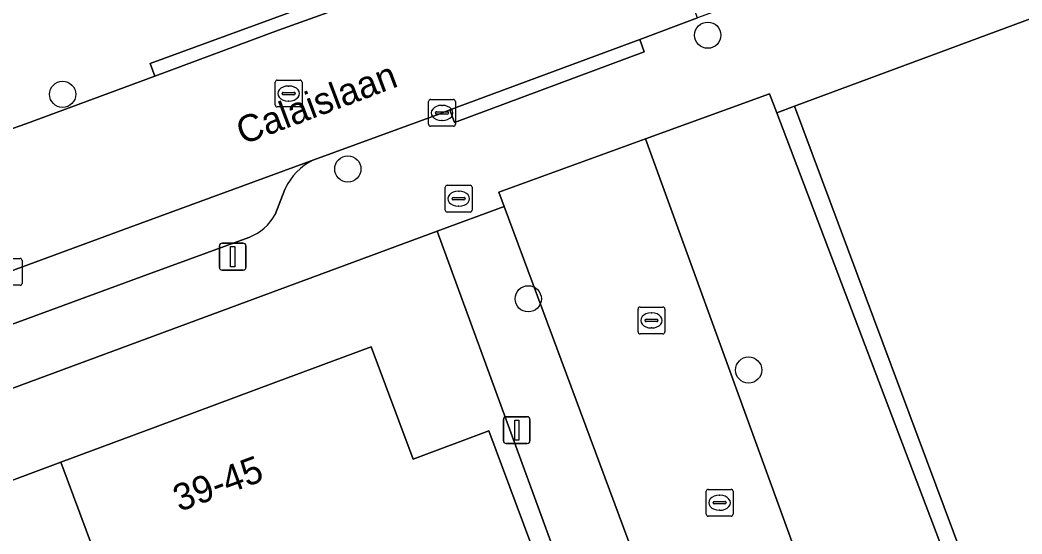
# Model space of a CAD drawing. Extents: x 158472 to 159562, y 388525 to 389606.
# Drawn here: x 159134.37 to 159171.7, y 388695.1 to 388714.26 of the extents above; entities that cross this region are included whole.
import ezdxf

# ---------------------------------------------------------------- set-up
doc = ezdxf.new("R2010")
doc.units = 0
for name, color, linetype in [('IMGEO_Boom', 7, 'Continuous'), ('IMGEO_Brandkraan', 7, 'Continuous'), ('IMGEO_Erf', 7, 'Continuous'), ('IMGEO_Kolk', 7, 'Continuous'), ('IMGEO_Lichtmast', 7, 'Continuous'), ('IMGEO_Openbare_ruimte_label', 7, 'Continuous'), ('IMGEO_Pand', 7, 'Continuous'), ('IMGEO_Pand_nummerreeks', 7, 'Continuous'), ('IMGEO_Parkeervlak_open', 7, 'Continuous'), ('IMGEO_Rijbaan_lokaal_open', 7, 'Continuous'), ('IMGEO_Rioolput', 7, 'Continuous'), ('IMGEO_Voetpad_open', 7, 'Continuous')]:
    doc.layers.add(name, color=color, linetype=linetype)

msp = doc.modelspace()

# ---------------------------------------------------------------- linework, layer by layer
at = {"layer": 'IMGEO_Boom'}
for centre in [(159159.992, 388713.693), (159135.956, 388711.489), (159146.582, 388708.705), (159153.304, 388703.865), (159161.516, 388701.21)]:
    msp.add_circle(centre, 0.489, dxfattribs=at)
at = {"layer": 'IMGEO_Brandkraan'}
for p, q in [((159150.213, 388707.173), (159150.213, 388708.025)), ((159150.288, 388708.099), (159151.14, 388708.099)), ((159151.214, 388708.025), (159151.214, 388707.173)), ((159150.472, 388707.593), (159150.472, 388707.605)), ((159150.515, 388707.642), (159150.913, 388707.642)), ((159150.701, 388707.879), (159150.726, 388707.879)), ((159150.956, 388707.605), (159150.956, 388707.593)), ((159150.91, 388707.556), (159150.512, 388707.556)), ((159150.724, 388707.319), (159150.699, 388707.319)), ((159151.14, 388707.099), (159150.288, 388707.099))]:
    msp.add_line(p, q, dxfattribs=at)
for points in [[(159150.213, 388707.173), (159150.213, 388708.025)], [(159150.288, 388708.099), (159151.14, 388708.099)], [(159151.214, 388708.025), (159151.214, 388707.173)], [(159151.14, 388707.099), (159150.288, 388707.099)]]:
    msp.add_lwpolyline(points, dxfattribs=at)
for centre, radius, start, end in [((159150.29, 388708.023), 0.0765, 91.552, 178.448), ((159150.29, 388708.023), 0.0765, 91.552, 178.448), ((159151.138, 388708.023), 0.0765, 1.552, 88.448), ((159151.138, 388708.023), 0.0765, 1.552, 88.448), ((159150.512, 388707.602), 0.0403, 85.8775, 175.7526), ((159150.917, 388707.604), 0.0386, 1.7309, 96.639), ((159150.509, 388707.592), 0.0366, 178.938, 274.7102), ((159150.913, 388707.599), 0.043, 264.8664, 352.4533), ((159150.29, 388707.175), 0.0765, 181.552, 268.448), ((159150.29, 388707.175), 0.0765, 181.552, 268.448), ((159151.138, 388707.175), 0.0765, 271.552, 358.448), ((159151.138, 388707.175), 0.0765, 271.552, 358.448)]:
    msp.add_arc(centre, radius, start, end, dxfattribs=at)
for centre, major_axis, ratio, start_param, end_param in [((159150.7, 388707.599), (-0.387, 0.002), 0.722429, 4.712389, 7.853982), ((159150.725, 388707.599), (-0.39, 0.002), 0.717154, 1.570796, 4.712389)]:
    msp.add_ellipse(centre, major_axis=major_axis, ratio=ratio, start_param=start_param, end_param=end_param, dxfattribs=at)
at = {"layer": 'IMGEO_Erf'}
for points in [[(159181.635, 388717.879), (159163.229, 388711.048), (159170.115, 388692.571), (159167.562, 388691.57), (159178.36, 388662.511)], [(159156.659, 388687.942), (159149.911, 388706.384), (159095.68, 388686.316)], [(159124.631, 388693.583), (159130.261, 388695.678), (159135.89, 388697.773), (159139.398, 388699.078), (159143.898, 388700.753), (159147.454, 388702.076), (159149.012, 388697.888), (159151.842, 388698.941), (159156.024, 388687.706)]]:
    msp.add_lwpolyline(points, dxfattribs=at)
at = {"layer": 'IMGEO_Kolk'}
for p, q in [((159149.591, 388710.371), (159149.591, 388711.223)), ((159149.666, 388711.297), (159150.518, 388711.297)), ((159150.079, 388711.077), (159150.104, 388711.077)), ((159150.592, 388711.223), (159150.592, 388710.371)), ((159149.85, 388710.791), (159149.85, 388710.803)), ((159150.288, 388710.754), (159149.89, 388710.754)), ((159149.893, 388710.84), (159150.291, 388710.84)), ((159150.334, 388710.803), (159150.334, 388710.791)), ((159150.518, 388710.297), (159149.666, 388710.297)), ((159150.102, 388710.517), (159150.077, 388710.517)), ((159133.517, 388705.368), (159134.369, 388705.368)), ((159134.443, 388705.294), (159134.443, 388704.442)), ((159134.369, 388704.368), (159133.517, 388704.368)), ((159157.471, 388703.558), (159158.323, 388703.558)), ((159157.396, 388702.632), (159157.396, 388703.484)), ((159157.884, 388703.338), (159157.909, 388703.338)), ((159158.397, 388703.484), (159158.397, 388702.632)), ((159157.655, 388703.052), (159157.655, 388703.064)), ((159158.093, 388703.015), (159157.695, 388703.015)), ((159157.698, 388703.101), (159158.096, 388703.101)), ((159157.907, 388702.778), (159157.882, 388702.778)), ((159158.139, 388703.064), (159158.139, 388703.052)), ((159158.323, 388702.558), (159157.471, 388702.558)), ((159159.934, 388695.836), (159159.934, 388696.688)), ((159160.009, 388696.762), (159160.861, 388696.762)), ((159160.422, 388696.542), (159160.447, 388696.542)), ((159160.935, 388696.688), (159160.935, 388695.836)), ((159160.193, 388696.256), (159160.193, 388696.268)), ((159160.631, 388696.219), (159160.233, 388696.219)), ((159160.236, 388696.305), (159160.634, 388696.305)), ((159160.677, 388696.268), (159160.677, 388696.256)), ((159160.861, 388695.762), (159160.009, 388695.762)), ((159160.445, 388695.982), (159160.42, 388695.982))]:
    msp.add_line(p, q, dxfattribs=at)
for points in [[(159149.591, 388710.371), (159149.591, 388711.223)], [(159149.666, 388711.297), (159150.518, 388711.297)], [(159150.592, 388711.223), (159150.592, 388710.371)], [(159150.518, 388710.297), (159149.666, 388710.297)], [(159133.517, 388705.368), (159134.369, 388705.368)], [(159134.443, 388705.294), (159134.443, 388704.442)], [(159134.369, 388704.368), (159133.517, 388704.368)], [(159157.471, 388703.558), (159158.323, 388703.558)], [(159157.396, 388702.632), (159157.396, 388703.484)], [(159158.397, 388703.484), (159158.397, 388702.632)], [(159158.323, 388702.558), (159157.471, 388702.558)], [(159159.934, 388695.836), (159159.934, 388696.688)], [(159160.009, 388696.762), (159160.861, 388696.762)], [(159160.935, 388696.688), (159160.935, 388695.836)], [(159160.861, 388695.762), (159160.009, 388695.762)]]:
    msp.add_lwpolyline(points, dxfattribs=at)
for centre, radius, start, end in [((159149.668, 388711.221), 0.0765, 91.552, 178.448), ((159149.668, 388711.221), 0.0765, 91.552, 178.448), ((159150.516, 388711.221), 0.0765, 1.552, 88.448), ((159150.516, 388711.221), 0.0765, 1.552, 88.448), ((159149.89, 388710.8), 0.0403, 85.8775, 175.7526), ((159149.887, 388710.79), 0.0366, 178.938, 274.7102), ((159150.291, 388710.797), 0.043, 264.8664, 352.4533), ((159150.295, 388710.802), 0.0386, 1.7309, 96.639), ((159149.668, 388710.373), 0.0765, 181.552, 268.448), ((159149.668, 388710.373), 0.0765, 181.552, 268.448), ((159150.516, 388710.373), 0.0765, 271.552, 358.448), ((159150.516, 388710.373), 0.0765, 271.552, 358.448), ((159134.367, 388705.292), 0.0765, 1.552, 88.448), ((159134.367, 388705.292), 0.0765, 1.552, 88.448), ((159134.367, 388704.444), 0.0765, 271.552, 358.448), ((159134.367, 388704.444), 0.0765, 271.552, 358.448), ((159157.473, 388703.482), 0.0765, 91.552, 178.448), ((159157.473, 388703.482), 0.0765, 91.552, 178.448), ((159158.321, 388703.482), 0.0765, 1.552, 88.448), ((159158.321, 388703.482), 0.0765, 1.552, 88.448), ((159157.695, 388703.061), 0.0403, 85.8775, 175.7526), ((159157.692, 388703.051), 0.0366, 178.938, 274.7102), ((159158.096, 388703.058), 0.043, 264.8664, 352.4533), ((159158.1, 388703.063), 0.0386, 1.7309, 96.639), ((159157.473, 388702.634), 0.0765, 181.552, 268.448), ((159157.473, 388702.634), 0.0765, 181.552, 268.448), ((159158.321, 388702.634), 0.0765, 271.552, 358.448), ((159158.321, 388702.634), 0.0765, 271.552, 358.448), ((159160.011, 388696.686), 0.0765, 91.552, 178.448), ((159160.011, 388696.686), 0.0765, 91.552, 178.448), ((159160.859, 388696.686), 0.0765, 1.552, 88.448), ((159160.859, 388696.686), 0.0765, 1.552, 88.448), ((159160.233, 388696.265), 0.0403, 85.8775, 175.7526), ((159160.23, 388696.255), 0.0366, 178.938, 274.7102), ((159160.634, 388696.262), 0.043, 264.8664, 352.4533), ((159160.638, 388696.267), 0.0386, 1.7309, 96.639), ((159160.011, 388695.838), 0.0765, 181.552, 268.448), ((159160.011, 388695.838), 0.0765, 181.552, 268.448), ((159160.859, 388695.838), 0.0765, 271.552, 358.448), ((159160.859, 388695.838), 0.0765, 271.552, 358.448)]:
    msp.add_arc(centre, radius, start, end, dxfattribs=at)
for centre, major_axis, ratio, start_param, end_param in [((159150.078, 388710.797), (-0.387, 0.002), 0.722429, 4.712389, 7.853982), ((159150.103, 388710.797), (-0.39, 0.002), 0.717154, 1.570796, 4.712389), ((159157.883, 388703.058), (-0.387, 0.002), 0.722429, 4.712389, 7.853982), ((159157.908, 388703.058), (-0.39, 0.002), 0.717154, 1.570796, 4.712389), ((159160.421, 388696.262), (-0.387, 0.002), 0.722429, 4.712389, 7.853982), ((159160.446, 388696.262), (-0.39, 0.002), 0.717154, 1.570796, 4.712389)]:
    msp.add_ellipse(centre, major_axis=major_axis, ratio=ratio, start_param=start_param, end_param=end_param, dxfattribs=at)
at = {"layer": 'IMGEO_Lichtmast'}
for p, q in [((159141.797, 388705.038), (159141.797, 388705.838)), ((159141.797, 388705.838), (159141.797, 388705.038)), ((159141.897, 388705.938), (159142.687, 388705.938)), ((159142.687, 388705.938), (159141.897, 388705.938)), ((159142.787, 388705.838), (159142.787, 388705.038)), ((159142.787, 388705.038), (159142.787, 388705.838)), ((159142.687, 388704.938), (159141.897, 388704.938)), ((159141.897, 388704.938), (159142.687, 388704.938)), ((159152.48, 388699.47), (159153.27, 388699.47)), ((159153.27, 388699.47), (159152.48, 388699.47)), ((159152.38, 388698.57), (159152.38, 388699.37)), ((159152.38, 388699.37), (159152.38, 388698.57)), ((159153.37, 388699.37), (159153.37, 388698.57)), ((159153.37, 388698.57), (159153.37, 388699.37)), ((159153.27, 388698.47), (159152.48, 388698.47)), ((159152.48, 388698.47), (159153.27, 388698.47))]:
    msp.add_line(p, q, dxfattribs=at)
for points in [[(159142.217, 388705.813), (159142.367, 388705.813), (159142.367, 388705.063), (159142.217, 388705.063), (159142.217, 388705.813)], [(159152.8, 388699.345), (159152.95, 388699.345), (159152.95, 388698.595), (159152.8, 388698.595), (159152.8, 388699.345)]]:
    msp.add_lwpolyline(points, dxfattribs=at)
for centre, start, end in [((159141.897, 388705.838), 90, 180), ((159141.897, 388705.838), 90, 180), ((159142.687, 388705.838), 0, 90), ((159142.687, 388705.838), 360, 90), ((159141.897, 388705.038), 180, 270), ((159141.897, 388705.038), 180, 270), ((159142.687, 388705.038), 270, 0), ((159142.687, 388705.038), 270, 0), ((159152.48, 388699.37), 90, 180), ((159152.48, 388699.37), 90, 180), ((159153.27, 388699.37), 0, 90), ((159153.27, 388699.37), 360, 90), ((159152.48, 388698.57), 180, 270), ((159152.48, 388698.57), 180, 270), ((159153.27, 388698.57), 270, 0), ((159153.27, 388698.57), 270, 0)]:
    msp.add_arc(centre, 0.1, start, end, dxfattribs=at)
at = {"layer": 'IMGEO_Pand'}
for points in [[(159138.996, 388689.432), (159139.516, 388688.034), (159151.013, 388692.312), (159153.128, 388686.628), (159156.024, 388687.706), (159151.842, 388698.941), (159149.012, 388697.888), (159147.454, 388702.076), (159143.898, 388700.753), (159139.398, 388699.078), (159135.89, 388697.773)], [(159138.996, 388689.432), (159135.89, 388697.773), (159130.261, 388695.678), (159135.974, 388680.324), (159137.502, 388680.892), (159135.429, 388686.46), (159137.521, 388687.239), (159136.984, 388688.684)]]:
    msp.add_lwpolyline(points, close=True, dxfattribs=at)
at = {"layer": 'IMGEO_Parkeervlak_open'}
msp.add_lwpolyline([(159162.564, 388710.794), (159162.564, 388710.795), (159162.292, 388711.51), (159157.674, 388709.832), (159164.173, 388691.944), (159169.019, 388693.815)], close=True, dxfattribs=at)
for points in [[(159145.31, 388709.044), (159138.476, 388706.537), (159123.494, 388701.022), (159124.146, 388699.261), (159139.124, 388704.774), (159142.893, 388706.156)], [(159143.879, 388707.013), (159144.237, 388707.945)]]:
    msp.add_lwpolyline(points, dxfattribs=at)
for centre, radius, start, end in [((159146.254, 388707.049), 2.207, 115.3274, 156.0443), ((159142.26, 388707.879), 1.836, 290.1543, 331.838)]:
    msp.add_arc(centre, radius, start, end, dxfattribs=at)
at = {"layer": 'IMGEO_Rijbaan_lokaal_open'}
for points in [[(159150.006, 388710.766), (159150.389, 388710.909), (159157.459, 388713.538), (159159.611, 388714.339), (159157.871, 388718.963), (159153.26, 388717.228), (159150.038, 388716.062), (159147.197, 388715.034), (159144.005, 388713.879), (159139.387, 388712.169), (159134.579, 388710.389), (159133.876, 388710.139), (159126.21, 388707.414), (159121.757, 388705.716), (159123.494, 388701.022), (159138.476, 388706.537), (159145.31, 388709.044)], [(159164.173, 388691.944), (159157.674, 388709.832), (159152.21, 388707.847), (159152.409, 388707.311), (159158.654, 388690.491), (159160.34, 388691.139), (159169.413, 388666.498), (159173.092, 388667.894)]]:
    msp.add_lwpolyline(points, close=True, dxfattribs=at)
at = {"layer": 'IMGEO_Rioolput'}
for p, q in [((159143.877, 388711.092), (159143.877, 388711.944)), ((159143.952, 388712.018), (159144.804, 388712.018)), ((159144.365, 388711.798), (159144.39, 388711.798)), ((159144.878, 388711.944), (159144.878, 388711.092)), ((159144.136, 388711.512), (159144.136, 388711.524)), ((159144.574, 388711.475), (159144.176, 388711.475)), ((159144.179, 388711.561), (159144.577, 388711.561)), ((159144.62, 388711.524), (159144.62, 388711.512)), ((159144.804, 388711.018), (159143.952, 388711.018)), ((159144.388, 388711.238), (159144.363, 388711.238))]:
    msp.add_line(p, q, dxfattribs=at)
for points in [[(159143.877, 388711.092), (159143.877, 388711.944)], [(159143.952, 388712.018), (159144.804, 388712.018)], [(159144.878, 388711.944), (159144.878, 388711.092)], [(159144.804, 388711.018), (159143.952, 388711.018)]]:
    msp.add_lwpolyline(points, dxfattribs=at)
for centre, radius, start, end in [((159143.954, 388711.942), 0.0765, 91.552, 178.448), ((159143.954, 388711.942), 0.0765, 91.552, 178.448), ((159144.802, 388711.942), 0.0765, 1.552, 88.448), ((159144.802, 388711.942), 0.0765, 1.552, 88.448), ((159144.176, 388711.521), 0.0403, 85.8775, 175.7526), ((159144.173, 388711.511), 0.0366, 178.938, 274.7102), ((159144.577, 388711.518), 0.043, 264.8664, 352.4533), ((159144.581, 388711.523), 0.0386, 1.7309, 96.639), ((159143.954, 388711.094), 0.0765, 181.552, 268.448), ((159143.954, 388711.094), 0.0765, 181.552, 268.448), ((159144.802, 388711.094), 0.0765, 271.552, 358.448), ((159144.802, 388711.094), 0.0765, 271.552, 358.448)]:
    msp.add_arc(centre, radius, start, end, dxfattribs=at)
for centre, major_axis, ratio, start_param, end_param in [((159144.364, 388711.518), (-0.387, 0.002), 0.722429, 4.712389, 7.853982), ((159144.389, 388711.518), (-0.39, 0.002), 0.717154, 1.570796, 4.712389)]:
    msp.add_ellipse(centre, major_axis=major_axis, ratio=ratio, start_param=start_param, end_param=end_param, dxfattribs=at)
at = {"layer": 'IMGEO_Voetpad_open'}
for points in [[(159149.911, 388706.384), (159152.409, 388707.311), (159152.21, 388707.847), (159157.674, 388709.832), (159162.292, 388711.51), (159162.564, 388710.795), (159163.229, 388711.048), (159181.635, 388717.879), (159190.384, 388720.516), (159223.545, 388728.293), (159231.218, 388730.092)], [(159133.876, 388710.139), (159134.579, 388710.389), (159139.387, 388712.169), (159139.22, 388712.639), (159147.03, 388715.504), (159147.197, 388715.034), (159150.038, 388716.062)], [(159161.695, 388715.114), (159159.611, 388714.339), (159157.459, 388713.538), (159157.628, 388713.068), (159150.558, 388710.439), (159150.389, 388710.909), (159150.006, 388710.766), (159145.31, 388709.044)], [(159144.237, 388707.945), (159143.879, 388707.013)], [(159095.68, 388686.316), (159149.911, 388706.384)], [(159142.893, 388706.156), (159139.124, 388704.774), (159124.146, 388699.261), (159122.861, 388698.788), (159121.549, 388698.298), (159103.786, 388691.665)]]:
    msp.add_lwpolyline(points, dxfattribs=at)
for points in [[(159147.197, 388715.034), (159147.03, 388715.504), (159139.22, 388712.639), (159139.387, 388712.169), (159144.005, 388713.879)], [(159157.459, 388713.538), (159150.389, 388710.909), (159150.558, 388710.439), (159157.628, 388713.068)], [(159167.562, 388691.57), (159170.115, 388692.571), (159163.229, 388711.048), (159162.564, 388710.795), (159162.564, 388710.794), (159169.019, 388693.815), (159164.173, 388691.944), (159173.092, 388667.894), (159169.413, 388666.498), (159171.825, 388660.061), (159175.414, 388661.417), (159178.36, 388662.511)], [(159169.413, 388666.498), (159160.34, 388691.139), (159158.654, 388690.491), (159152.409, 388707.311), (159149.911, 388706.384), (159156.659, 388687.942), (159157.075, 388686.806), (159157.256, 388686.318), (159158.669, 388686.842), (159168.969, 388659.082), (159169.54, 388657.542), (159172.273, 388658.544), (159171.825, 388660.061)]]:
    msp.add_lwpolyline(points, close=True, dxfattribs=at)
for centre, radius, start, end in [((159146.254, 388707.049), 2.207, 115.3274, 156.0443), ((159142.26, 388707.879), 1.836, 290.1543, 331.838)]:
    msp.add_arc(centre, radius, start, end, dxfattribs=at)

# ---------------------------------------------------------------- texts
at = {"layer": 'IMGEO_Openbare_ruimte_label'}
msp.add_text('Calaislaan', height=1, rotation=20.6097, dxfattribs=at).set_placement((159142.665, 388709.601))
at = {"layer": 'IMGEO_Pand_nummerreeks'}
msp.add_text('39-45', height=1, rotation=20.4104, dxfattribs=at).set_placement((159140.307, 388695.917))

doc.saveas('drawing.dxf')
